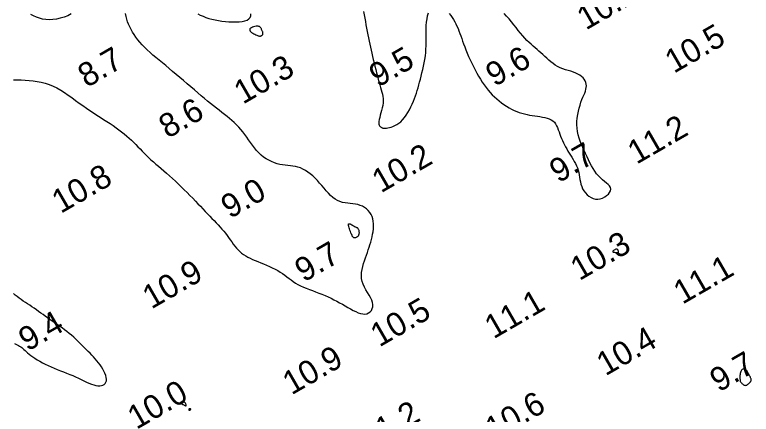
# Model space of a CAD drawing. Extents: x 3024098 to 3056816, y 418252 to 509144.
# Drawn here: x 3036161.3 to 3036316.9, y 419791.9 to 419876.4 of the extents above; entities that cross this region are included whole.
import ezdxf

# ---------------------------------------------------------------- set-up
doc = ezdxf.new("R2010")
doc.units = 0
doc.layers.add('V-CHAN-CONT-EL10', color=7, linetype='Continuous')
doc.layers.add('V-TOPO-SOUN-0911', color=7, linetype='Continuous')

msp = doc.modelspace()

# ---------------------------------------------------------------- linework, layer by layer
at = {"layer": 'V-CHAN-CONT-EL10'}
for points in [[(3036234.96, 419877.03), (3036235.1, 419876.32), (3036235.24, 419875.62), (3036235.37, 419874.91), (3036235.5, 419874.2), (3036235.62, 419873.49), (3036235.75, 419872.8), (3036235.88, 419872.12), (3036236.01, 419871.45), (3036236.15, 419870.79), (3036236.29, 419870.15), (3036236.43, 419869.5), (3036236.58, 419868.86), (3036236.73, 419868.21), (3036236.89, 419867.55), (3036237.05, 419866.88), (3036237.22, 419866.19), (3036237.39, 419865.49), (3036237.56, 419864.79), (3036237.73, 419864.09), (3036237.91, 419863.41), (3036238.08, 419862.75), (3036238.25, 419862.13), (3036238.42, 419861.54), (3036238.58, 419860.99), (3036238.72, 419860.49), (3036238.86, 419860.01), (3036238.97, 419859.55), (3036239.06, 419859.09), (3036239.11, 419858.64), (3036239.13, 419858.18), (3036239.1, 419857.69), (3036239.04, 419857.18), (3036238.93, 419856.66), (3036238.81, 419856.13), (3036238.67, 419855.6), (3036238.53, 419855.1), (3036238.41, 419854.62), (3036238.31, 419854.19), (3036238.24, 419853.81), (3036238.23, 419853.49), (3036238.25, 419853.23), (3036238.3, 419853.03), (3036238.38, 419852.87), (3036238.48, 419852.74), (3036238.59, 419852.65), (3036238.69, 419852.57), (3036238.8, 419852.51), (3036238.89, 419852.46), (3036238.98, 419852.42), (3036239.06, 419852.39), (3036239.16, 419852.37), (3036239.28, 419852.35), (3036239.43, 419852.35), (3036239.61, 419852.37), (3036239.84, 419852.4), (3036240.12, 419852.44), (3036240.44, 419852.51), (3036240.8, 419852.6), (3036241.18, 419852.73), (3036241.59, 419852.9), (3036242, 419853.12), (3036242.42, 419853.4), (3036242.84, 419853.74), (3036243.24, 419854.15), (3036243.62, 419854.62), (3036243.99, 419855.14), (3036244.34, 419855.69), (3036244.67, 419856.27), (3036244.98, 419856.87), (3036245.26, 419857.47), (3036245.52, 419858.06), (3036245.75, 419858.64), (3036245.96, 419859.22), (3036246.15, 419859.78), (3036246.33, 419860.35), (3036246.5, 419860.92), (3036246.66, 419861.5), (3036246.83, 419862.1), (3036246.99, 419862.73), (3036247.16, 419863.38), (3036247.33, 419864.05), (3036247.5, 419864.75), (3036247.66, 419865.46), (3036247.81, 419866.18), (3036247.94, 419866.9), (3036248.05, 419867.63), (3036248.13, 419868.35), (3036248.18, 419869.07), (3036248.2, 419869.79), (3036248.2, 419870.5), (3036248.19, 419871.2), (3036248.19, 419871.91), (3036248.19, 419872.62), (3036248.2, 419873.33), (3036248.24, 419874.05), (3036248.3, 419874.77), (3036248.4, 419875.48), (3036248.53, 419876.15), (3036248.69, 419876.79)], [(3036161.01, 419862.61), (3036161.83, 419862.6), (3036162.66, 419862.57), (3036163.5, 419862.53), (3036164.34, 419862.47), (3036165.19, 419862.38), (3036166.03, 419862.25), (3036166.88, 419862.09), (3036167.72, 419861.88), (3036168.55, 419861.61), (3036169.38, 419861.28), (3036170.19, 419860.88), (3036171, 419860.42), (3036171.8, 419859.92), (3036172.58, 419859.38), (3036173.36, 419858.82), (3036174.14, 419858.25), (3036174.91, 419857.68), (3036175.67, 419857.13), (3036176.43, 419856.6), (3036177.18, 419856.09), (3036177.92, 419855.6), (3036178.65, 419855.12), (3036179.37, 419854.66), (3036180.07, 419854.21), (3036180.75, 419853.77), (3036181.42, 419853.33), (3036182.06, 419852.9), (3036182.69, 419852.46), (3036183.29, 419852.02), (3036183.87, 419851.59), (3036184.42, 419851.15), (3036184.96, 419850.7), (3036185.47, 419850.26), (3036185.96, 419849.81), (3036186.44, 419849.35), (3036186.89, 419848.9), (3036187.33, 419848.43), (3036187.77, 419847.97), (3036188.21, 419847.51), (3036188.65, 419847.05), (3036189.1, 419846.59), (3036189.57, 419846.13), (3036190.06, 419845.68), (3036190.58, 419845.23), (3036191.11, 419844.78), (3036191.65, 419844.31), (3036192.22, 419843.84), (3036192.8, 419843.35), (3036193.39, 419842.84), (3036193.99, 419842.31), (3036194.61, 419841.75), (3036195.23, 419841.17), (3036195.85, 419840.58), (3036196.47, 419839.97), (3036197.09, 419839.36), (3036197.7, 419838.75), (3036198.3, 419838.14), (3036198.89, 419837.54), (3036199.46, 419836.96), (3036200.01, 419836.39), (3036200.54, 419835.84), (3036201.06, 419835.3), (3036201.56, 419834.78), (3036202.04, 419834.27), (3036202.51, 419833.77), (3036202.97, 419833.29), (3036203.41, 419832.82), (3036203.85, 419832.36), (3036204.26, 419831.9), (3036204.67, 419831.46), (3036205.06, 419831.02), (3036205.44, 419830.57), (3036205.8, 419830.13), (3036206.15, 419829.68), (3036206.48, 419829.22), (3036206.81, 419828.76), (3036207.13, 419828.31), (3036207.46, 419827.86), (3036207.78, 419827.43), (3036208.12, 419827.01), (3036208.47, 419826.62), (3036208.84, 419826.26), (3036209.23, 419825.93), (3036209.65, 419825.64), (3036210.09, 419825.36), (3036210.56, 419825.11), (3036211.05, 419824.86), (3036211.56, 419824.63), (3036212.1, 419824.4), (3036212.67, 419824.16), (3036213.26, 419823.92), (3036213.86, 419823.67), (3036214.48, 419823.4), (3036215.09, 419823.13), (3036215.7, 419822.85), (3036216.29, 419822.56), (3036216.86, 419822.25), (3036217.39, 419821.94), (3036217.89, 419821.61), (3036218.36, 419821.28), (3036218.81, 419820.94), (3036219.25, 419820.6), (3036219.69, 419820.27), (3036220.15, 419819.94), (3036220.62, 419819.62), (3036221.14, 419819.32), (3036221.69, 419819.04), (3036222.28, 419818.77), (3036222.9, 419818.51), (3036223.55, 419818.26), (3036224.21, 419818.01), (3036224.87, 419817.77), (3036225.54, 419817.51), (3036226.21, 419817.25), (3036226.86, 419816.98), (3036227.5, 419816.69), (3036228.12, 419816.39), (3036228.74, 419816.09), (3036229.35, 419815.77), (3036229.94, 419815.45), (3036230.54, 419815.13), (3036231.12, 419814.79), (3036231.69, 419814.46), (3036232.26, 419814.14), (3036232.81, 419813.84), (3036233.35, 419813.57), (3036233.87, 419813.34), (3036234.37, 419813.18), (3036234.84, 419813.08), (3036235.29, 419813.07), (3036235.7, 419813.14), (3036236.07, 419813.3), (3036236.39, 419813.54), (3036236.65, 419813.84), (3036236.84, 419814.2), (3036236.96, 419814.61), (3036236.98, 419815.05), (3036236.91, 419815.53), (3036236.74, 419816.03), (3036236.49, 419816.54), (3036236.18, 419817.07), (3036235.85, 419817.62), (3036235.5, 419818.19), (3036235.18, 419818.77), (3036234.9, 419819.36), (3036234.69, 419819.97), (3036234.58, 419820.59), (3036234.54, 419821.21), (3036234.58, 419821.84), (3036234.67, 419822.47), (3036234.81, 419823.1), (3036234.99, 419823.72), (3036235.18, 419824.33), (3036235.39, 419824.92), (3036235.59, 419825.5), (3036235.79, 419826.07), (3036235.98, 419826.62), (3036236.17, 419827.17), (3036236.35, 419827.72), (3036236.51, 419828.26), (3036236.66, 419828.8), (3036236.79, 419829.36), (3036236.91, 419829.92), (3036237, 419830.48), (3036237.07, 419831.05), (3036237.1, 419831.61), (3036237.1, 419832.16), (3036237.05, 419832.69), (3036236.95, 419833.21), (3036236.79, 419833.69), (3036236.58, 419834.14), (3036236.31, 419834.56), (3036235.99, 419834.95), (3036235.63, 419835.29), (3036235.22, 419835.59), (3036234.78, 419835.85), (3036234.3, 419836.05), (3036233.8, 419836.21), (3036233.28, 419836.32), (3036232.74, 419836.39), (3036232.19, 419836.45), (3036231.64, 419836.5), (3036231.08, 419836.57), (3036230.54, 419836.67), (3036230, 419836.83), (3036229.48, 419837.05), (3036228.97, 419837.35), (3036228.49, 419837.72), (3036228.02, 419838.16), (3036227.56, 419838.64), (3036227.1, 419839.15), (3036226.64, 419839.69), (3036226.18, 419840.23), (3036225.71, 419840.77), (3036225.23, 419841.29), (3036224.74, 419841.79), (3036224.24, 419842.26), (3036223.73, 419842.7), (3036223.21, 419843.09), (3036222.69, 419843.44), (3036222.17, 419843.73), (3036221.65, 419843.97), (3036221.12, 419844.14), (3036220.59, 419844.26), (3036220.06, 419844.35), (3036219.53, 419844.41), (3036218.99, 419844.47), (3036218.44, 419844.52), (3036217.88, 419844.6), (3036217.31, 419844.71), (3036216.73, 419844.85), (3036216.14, 419845.05), (3036215.56, 419845.29), (3036214.98, 419845.57), (3036214.41, 419845.9), (3036213.86, 419846.27), (3036213.33, 419846.68), (3036212.83, 419847.14), (3036212.37, 419847.65), (3036211.93, 419848.18), (3036211.51, 419848.75), (3036211.11, 419849.32), (3036210.71, 419849.91), (3036210.32, 419850.49), (3036209.92, 419851.06), (3036209.51, 419851.61), (3036209.08, 419852.12), (3036208.63, 419852.61), (3036208.16, 419853.09), (3036207.68, 419853.54), (3036207.19, 419853.98), (3036206.67, 419854.41), (3036206.15, 419854.84), (3036205.61, 419855.27), (3036205.05, 419855.71), (3036204.49, 419856.15), (3036203.9, 419856.61), (3036203.3, 419857.09), (3036202.68, 419857.59), (3036202.04, 419858.11), (3036201.38, 419858.65), (3036200.69, 419859.22), (3036199.98, 419859.83), (3036199.24, 419860.46), (3036198.49, 419861.1), (3036197.73, 419861.76), (3036196.96, 419862.43), (3036196.19, 419863.09), (3036195.42, 419863.74), (3036194.66, 419864.38), (3036193.92, 419864.99), (3036193.19, 419865.59), (3036192.49, 419866.17), (3036191.8, 419866.73), (3036191.13, 419867.29), (3036190.5, 419867.83), (3036189.88, 419868.37), (3036189.3, 419868.91), (3036188.75, 419869.45), (3036188.23, 419869.99), (3036187.75, 419870.53), (3036187.3, 419871.07), (3036186.88, 419871.61), (3036186.5, 419872.15), (3036186.16, 419872.69), (3036185.86, 419873.24), (3036185.59, 419873.78), (3036185.36, 419874.33), (3036185.15, 419874.88), (3036184.97, 419875.44), (3036184.81, 419876.01), (3036184.66, 419876.59)], [(3036173.25, 419876.52), (3036172.51, 419876.15), (3036171.73, 419875.84), (3036170.92, 419875.6), (3036170.1, 419875.42), (3036169.31, 419875.32), (3036168.56, 419875.29), (3036167.85, 419875.34), (3036167.17, 419875.45), (3036166.52, 419875.61), (3036165.9, 419875.83), (3036165.29, 419876.1), (3036164.7, 419876.4)], [(3036199.96, 419876.55), (3036200.5, 419876.27), (3036201.07, 419876.02), (3036201.67, 419875.79), (3036202.3, 419875.59), (3036202.97, 419875.41), (3036203.65, 419875.25), (3036204.35, 419875.12), (3036205.07, 419875.01), (3036205.8, 419874.93), (3036206.54, 419874.87), (3036207.27, 419874.84), (3036208, 419874.84), (3036208.68, 419874.87), (3036209.32, 419874.95), (3036209.89, 419875.07), (3036210.38, 419875.24), (3036210.76, 419875.48), (3036211.02, 419875.77), (3036211.15, 419876.13), (3036211.15, 419876.55)], [(3036253.07, 419876.62), (3036253.4, 419876.2), (3036253.71, 419875.77), (3036253.99, 419875.33), (3036254.26, 419874.87), (3036254.5, 419874.4), (3036254.73, 419873.92), (3036254.95, 419873.43), (3036255.15, 419872.93), (3036255.35, 419872.42), (3036255.54, 419871.88), (3036255.73, 419871.33), (3036255.93, 419870.77), (3036256.14, 419870.17), (3036256.37, 419869.56), (3036256.62, 419868.91), (3036256.89, 419868.24), (3036257.19, 419867.55), (3036257.51, 419866.84), (3036257.84, 419866.12), (3036258.19, 419865.41), (3036258.56, 419864.7), (3036258.93, 419864.01), (3036259.31, 419863.35), (3036259.69, 419862.71), (3036260.08, 419862.1), (3036260.48, 419861.52), (3036260.88, 419860.96), (3036261.3, 419860.43), (3036261.73, 419859.93), (3036262.17, 419859.44), (3036262.64, 419858.98), (3036263.12, 419858.54), (3036263.61, 419858.12), (3036264.12, 419857.72), (3036264.65, 419857.34), (3036265.18, 419857), (3036265.72, 419856.68), (3036266.26, 419856.39), (3036266.81, 419856.12), (3036267.35, 419855.9), (3036267.9, 419855.7), (3036268.44, 419855.53), (3036268.98, 419855.38), (3036269.53, 419855.25), (3036270.07, 419855.14), (3036270.62, 419855.05), (3036271.16, 419854.96), (3036271.71, 419854.88), (3036272.25, 419854.81), (3036272.78, 419854.72), (3036273.29, 419854.62), (3036273.77, 419854.5), (3036274.22, 419854.34), (3036274.63, 419854.15), (3036274.99, 419853.91), (3036275.3, 419853.61), (3036275.56, 419853.27), (3036275.78, 419852.89), (3036275.97, 419852.48), (3036276.14, 419852.05), (3036276.31, 419851.59), (3036276.47, 419851.13), (3036276.63, 419850.67), (3036276.81, 419850.21), (3036277.01, 419849.75), (3036277.22, 419849.3), (3036277.44, 419848.85), (3036277.67, 419848.41), (3036277.92, 419847.97), (3036278.17, 419847.53), (3036278.44, 419847.09), (3036278.71, 419846.65), (3036278.98, 419846.21), (3036279.25, 419845.77), (3036279.51, 419845.32), (3036279.75, 419844.87), (3036279.97, 419844.41), (3036280.17, 419843.95), (3036280.33, 419843.47), (3036280.45, 419842.98), (3036280.55, 419842.49), (3036280.63, 419841.99), (3036280.72, 419841.49), (3036280.81, 419840.99), (3036280.93, 419840.5), (3036281.08, 419840.02), (3036281.28, 419839.55), (3036281.54, 419839.11), (3036281.85, 419838.69), (3036282.21, 419838.3), (3036282.61, 419837.97), (3036283.05, 419837.7), (3036283.51, 419837.5), (3036283.99, 419837.38), (3036284.49, 419837.35), (3036284.99, 419837.43), (3036285.48, 419837.59), (3036285.94, 419837.82), (3036286.35, 419838.1), (3036286.71, 419838.43), (3036286.98, 419838.78), (3036287.15, 419839.14), (3036287.2, 419839.49), (3036287.13, 419839.82), (3036286.94, 419840.14), (3036286.67, 419840.45), (3036286.31, 419840.77), (3036285.91, 419841.1), (3036285.48, 419841.45), (3036285.04, 419841.84), (3036284.61, 419842.27), (3036284.2, 419842.74), (3036283.83, 419843.27), (3036283.47, 419843.83), (3036283.14, 419844.43), (3036282.82, 419845.05), (3036282.51, 419845.68), (3036282.21, 419846.33), (3036281.9, 419846.99), (3036281.6, 419847.64), (3036281.31, 419848.29), (3036281.03, 419848.94), (3036280.77, 419849.6), (3036280.54, 419850.27), (3036280.34, 419850.95), (3036280.19, 419851.63), (3036280.1, 419852.34), (3036280.06, 419853.06), (3036280.08, 419853.78), (3036280.14, 419854.51), (3036280.24, 419855.23), (3036280.38, 419855.93), (3036280.54, 419856.61), (3036280.73, 419857.25), (3036280.93, 419857.85), (3036281.13, 419858.4), (3036281.33, 419858.9), (3036281.53, 419859.37), (3036281.71, 419859.8), (3036281.86, 419860.2), (3036281.97, 419860.59), (3036282.05, 419860.96), (3036282.08, 419861.32), (3036282.05, 419861.68), (3036281.96, 419862.03), (3036281.82, 419862.37), (3036281.62, 419862.7), (3036281.37, 419863.01), (3036281.06, 419863.3), (3036280.7, 419863.57), (3036280.29, 419863.81), (3036279.83, 419864.02), (3036279.32, 419864.21), (3036278.79, 419864.39), (3036278.23, 419864.56), (3036277.66, 419864.73), (3036277.1, 419864.93), (3036276.54, 419865.15), (3036276, 419865.4), (3036275.5, 419865.69), (3036275.02, 419866.02), (3036274.56, 419866.37), (3036274.12, 419866.75), (3036273.69, 419867.14), (3036273.28, 419867.53), (3036272.87, 419867.92), (3036272.46, 419868.3), (3036272.05, 419868.67), (3036271.64, 419869.02), (3036271.23, 419869.37), (3036270.81, 419869.73), (3036270.38, 419870.1), (3036269.95, 419870.5), (3036269.51, 419870.93), (3036269.07, 419871.4), (3036268.61, 419871.91), (3036268.15, 419872.45), (3036267.68, 419873.03), (3036267.21, 419873.63), (3036266.72, 419874.24), (3036266.23, 419874.86), (3036265.73, 419875.47), (3036265.22, 419876.07), (3036264.7, 419876.65)], [(3036161.23, 419806.85), (3036161.52, 419806.7), (3036161.8, 419806.56), (3036162.06, 419806.43), (3036162.32, 419806.29), (3036162.56, 419806.13), (3036162.78, 419805.96), (3036163.01, 419805.78), (3036163.23, 419805.57), (3036163.47, 419805.35), (3036163.72, 419805.12), (3036164, 419804.86), (3036164.32, 419804.6), (3036164.68, 419804.32), (3036165.09, 419804.02), (3036165.55, 419803.72), (3036166.05, 419803.41), (3036166.59, 419803.09), (3036167.15, 419802.78), (3036167.75, 419802.47), (3036168.37, 419802.16), (3036169, 419801.87), (3036169.64, 419801.59), (3036170.29, 419801.32), (3036170.95, 419801.06), (3036171.6, 419800.81), (3036172.26, 419800.55), (3036172.9, 419800.3), (3036173.54, 419800.04), (3036174.16, 419799.77), (3036174.76, 419799.49), (3036175.35, 419799.21), (3036175.92, 419798.94), (3036176.46, 419798.68), (3036176.98, 419798.44), (3036177.49, 419798.24), (3036177.97, 419798.07), (3036178.42, 419797.95), (3036178.85, 419797.89), (3036179.25, 419797.88), (3036179.61, 419797.93), (3036179.93, 419798.03), (3036180.2, 419798.18), (3036180.42, 419798.38), (3036180.57, 419798.64), (3036180.66, 419798.94), (3036180.67, 419799.29), (3036180.62, 419799.67), (3036180.51, 419800.09), (3036180.35, 419800.53), (3036180.14, 419800.98), (3036179.9, 419801.44), (3036179.62, 419801.9), (3036179.32, 419802.35), (3036179, 419802.78), (3036178.67, 419803.19), (3036178.32, 419803.6), (3036177.96, 419803.99), (3036177.58, 419804.38), (3036177.2, 419804.78), (3036176.8, 419805.17), (3036176.4, 419805.58), (3036175.98, 419806), (3036175.56, 419806.42), (3036175.13, 419806.85), (3036174.69, 419807.29), (3036174.23, 419807.72), (3036173.77, 419808.15), (3036173.3, 419808.57), (3036172.81, 419808.97), (3036172.31, 419809.37), (3036171.8, 419809.75), (3036171.29, 419810.13), (3036170.77, 419810.49), (3036170.25, 419810.85), (3036169.73, 419811.2), (3036169.22, 419811.55), (3036168.72, 419811.9), (3036168.23, 419812.25), (3036167.74, 419812.59), (3036167.27, 419812.94), (3036166.8, 419813.28), (3036166.33, 419813.62), (3036165.87, 419813.95), (3036165.41, 419814.28), (3036164.94, 419814.6), (3036164.48, 419814.91), (3036164.02, 419815.21), (3036163.56, 419815.51), (3036163.1, 419815.81), (3036162.66, 419816.11), (3036162.22, 419816.42), (3036161.8, 419816.74), (3036161.4, 419817.06), (3036161.02, 419817.4)]]:
    msp.add_lwpolyline(points, dxfattribs=at)
for points in [[(3036212.43, 419872.03), (3036212.6, 419871.96), (3036212.75, 419871.91), (3036212.88, 419871.87), (3036213, 419871.85), (3036213.1, 419871.84), (3036213.2, 419871.85), (3036213.29, 419871.86), (3036213.38, 419871.89), (3036213.46, 419871.93), (3036213.53, 419871.98), (3036213.59, 419872.03), (3036213.65, 419872.1), (3036213.69, 419872.18), (3036213.72, 419872.27), (3036213.73, 419872.37), (3036213.73, 419872.47), (3036213.71, 419872.59), (3036213.68, 419872.71), (3036213.63, 419872.83), (3036213.58, 419872.96), (3036213.52, 419873.09), (3036213.46, 419873.22), (3036213.4, 419873.34), (3036213.33, 419873.46), (3036213.26, 419873.58), (3036213.19, 419873.68), (3036213.1, 419873.77), (3036212.98, 419873.85), (3036212.85, 419873.9), (3036212.69, 419873.93), (3036212.5, 419873.94), (3036212.27, 419873.92), (3036212.03, 419873.87), (3036211.77, 419873.8), (3036211.53, 419873.71), (3036211.31, 419873.6), (3036211.12, 419873.48), (3036210.99, 419873.35), (3036210.93, 419873.21), (3036210.94, 419873.06), (3036211.03, 419872.91), (3036211.17, 419872.76), (3036211.35, 419872.61), (3036211.57, 419872.47), (3036211.79, 419872.34), (3036212.02, 419872.22), (3036212.24, 419872.12)], [(3036232.23, 419830.5), (3036232.12, 419830.77), (3036232.03, 419831.05), (3036231.94, 419831.32), (3036231.87, 419831.58), (3036231.82, 419831.8), (3036231.81, 419831.99), (3036231.84, 419832.11), (3036231.91, 419832.17), (3036232.02, 419832.17), (3036232.16, 419832.13), (3036232.33, 419832.05), (3036232.51, 419831.94), (3036232.69, 419831.83), (3036232.87, 419831.72), (3036233.04, 419831.61), (3036233.18, 419831.53), (3036233.31, 419831.47), (3036233.43, 419831.42), (3036233.52, 419831.37), (3036233.61, 419831.33), (3036233.68, 419831.28), (3036233.75, 419831.21), (3036233.81, 419831.13), (3036233.87, 419831.03), (3036233.92, 419830.91), (3036233.96, 419830.78), (3036234, 419830.63), (3036234.02, 419830.48), (3036234.04, 419830.33), (3036234.04, 419830.17), (3036234.02, 419830.03), (3036233.99, 419829.9), (3036233.95, 419829.78), (3036233.89, 419829.67), (3036233.83, 419829.57), (3036233.75, 419829.48), (3036233.67, 419829.41), (3036233.58, 419829.34), (3036233.5, 419829.29), (3036233.41, 419829.24), (3036233.32, 419829.21), (3036233.23, 419829.18), (3036233.15, 419829.17), (3036233.06, 419829.17), (3036232.98, 419829.18), (3036232.91, 419829.21), (3036232.84, 419829.25), (3036232.78, 419829.3), (3036232.72, 419829.37), (3036232.66, 419829.45), (3036232.61, 419829.56), (3036232.55, 419829.69), (3036232.48, 419829.85), (3036232.4, 419830.04), (3036232.32, 419830.25)], [(3036288.35, 419826.09), (3036288.44, 419826.08), (3036288.52, 419826.08), (3036288.59, 419826.07), (3036288.66, 419826.07), (3036288.72, 419826.07), (3036288.76, 419826.08), (3036288.8, 419826.09), (3036288.83, 419826.1), (3036288.85, 419826.13), (3036288.87, 419826.16), (3036288.87, 419826.19), (3036288.87, 419826.23), (3036288.86, 419826.28), (3036288.85, 419826.34), (3036288.84, 419826.4), (3036288.81, 419826.46), (3036288.79, 419826.53), (3036288.75, 419826.6), (3036288.71, 419826.67), (3036288.66, 419826.72), (3036288.59, 419826.76), (3036288.51, 419826.78), (3036288.42, 419826.78), (3036288.3, 419826.76), (3036288.18, 419826.72), (3036288.06, 419826.66), (3036287.94, 419826.59), (3036287.83, 419826.52), (3036287.74, 419826.44), (3036287.67, 419826.37), (3036287.64, 419826.3), (3036287.64, 419826.25), (3036287.68, 419826.21), (3036287.74, 419826.17), (3036287.82, 419826.15), (3036287.92, 419826.13), (3036288.03, 419826.12), (3036288.14, 419826.11), (3036288.25, 419826.1)], [(3036315.82, 419797.99), (3036315.95, 419798.04), (3036316.07, 419798.11), (3036316.19, 419798.2), (3036316.3, 419798.3), (3036316.41, 419798.41), (3036316.5, 419798.51), (3036316.59, 419798.61), (3036316.67, 419798.69), (3036316.73, 419798.77), (3036316.79, 419798.83), (3036316.83, 419798.89), (3036316.86, 419798.94), (3036316.89, 419798.99), (3036316.9, 419799.05), (3036316.91, 419799.11), (3036316.9, 419799.18), (3036316.89, 419799.26), (3036316.86, 419799.35), (3036316.82, 419799.46), (3036316.77, 419799.57), (3036316.71, 419799.71), (3036316.64, 419799.86), (3036316.55, 419800.03), (3036316.44, 419800.23), (3036316.33, 419800.43), (3036316.21, 419800.64), (3036316.08, 419800.84), (3036315.94, 419801.03), (3036315.79, 419801.19), (3036315.65, 419801.32), (3036315.51, 419801.41), (3036315.37, 419801.45), (3036315.23, 419801.44), (3036315.1, 419801.4), (3036314.97, 419801.31), (3036314.86, 419801.19), (3036314.76, 419801.05), (3036314.68, 419800.89), (3036314.61, 419800.7), (3036314.56, 419800.51), (3036314.53, 419800.3), (3036314.51, 419800.09), (3036314.5, 419799.89), (3036314.5, 419799.69), (3036314.51, 419799.51), (3036314.52, 419799.34), (3036314.53, 419799.2), (3036314.54, 419799.08), (3036314.54, 419798.99), (3036314.56, 419798.91), (3036314.57, 419798.84), (3036314.59, 419798.78), (3036314.63, 419798.72), (3036314.67, 419798.66), (3036314.74, 419798.59), (3036314.82, 419798.49), (3036314.91, 419798.4), (3036315.02, 419798.29), (3036315.15, 419798.2), (3036315.27, 419798.11), (3036315.41, 419798.04), (3036315.54, 419797.99), (3036315.68, 419797.97)], [(3036196.88, 419793.91), (3036196.99, 419793.85), (3036197.11, 419793.79), (3036197.21, 419793.74), (3036197.31, 419793.7), (3036197.4, 419793.67), (3036197.47, 419793.66), (3036197.51, 419793.68), (3036197.53, 419793.73), (3036197.53, 419793.8), (3036197.51, 419793.88), (3036197.47, 419793.98), (3036197.42, 419794.09), (3036197.35, 419794.19), (3036197.29, 419794.29), (3036197.22, 419794.38), (3036197.15, 419794.45), (3036197.09, 419794.51), (3036197.02, 419794.55), (3036196.96, 419794.58), (3036196.89, 419794.6), (3036196.83, 419794.6), (3036196.77, 419794.6), (3036196.7, 419794.58), (3036196.63, 419794.56), (3036196.56, 419794.53), (3036196.5, 419794.49), (3036196.44, 419794.45), (3036196.39, 419794.41), (3036196.35, 419794.36), (3036196.33, 419794.32), (3036196.32, 419794.28), (3036196.32, 419794.24), (3036196.35, 419794.21), (3036196.39, 419794.17), (3036196.44, 419794.14), (3036196.5, 419794.1), (3036196.58, 419794.06), (3036196.67, 419794.01), (3036196.77, 419793.96)], [(3036198.07, 419792.73), (3036198.08, 419792.72), (3036198.1, 419792.72), (3036198.12, 419792.72), (3036198.14, 419792.72), (3036198.17, 419792.73), (3036198.19, 419792.74), (3036198.23, 419792.75), (3036198.26, 419792.76), (3036198.3, 419792.78), (3036198.34, 419792.8), (3036198.38, 419792.82), (3036198.42, 419792.84), (3036198.45, 419792.86), (3036198.47, 419792.88), (3036198.48, 419792.91), (3036198.49, 419792.93), (3036198.49, 419792.95), (3036198.48, 419792.97), (3036198.46, 419792.99), (3036198.44, 419793.01), (3036198.41, 419793.03), (3036198.38, 419793.04), (3036198.35, 419793.05), (3036198.31, 419793.05), (3036198.28, 419793.06), (3036198.25, 419793.05), (3036198.21, 419793.04), (3036198.18, 419793.03), (3036198.15, 419793.02), (3036198.13, 419793), (3036198.11, 419792.97), (3036198.09, 419792.95), (3036198.07, 419792.92), (3036198.06, 419792.89), (3036198.06, 419792.85), (3036198.05, 419792.82), (3036198.05, 419792.79), (3036198.06, 419792.77), (3036198.06, 419792.75)]]:
    msp.add_lwpolyline(points, close=True, dxfattribs=at)

# ---------------------------------------------------------------- texts
at = {"layer": 'V-TOPO-SOUN-0911'}
for s, p in [('10.2 ', (3036281.97, 419873)), ('10.5 ', (3036300.56, 419863.85)), ('8.7', (3036176.52, 419860.84)), ('9.5', (3036238.06, 419860.9)), ('9.6', (3036262.68, 419861.04)), ('10.3 ', (3036209.5, 419857.32)), ('8.6', (3036193.62, 419850.08)), ('11.2 ', (3036292.67, 419844.62)), ('9.7', (3036276.16, 419840.66)), ('10.2 ', (3036238.66, 419838.56)), ('10.8 ', (3036171.01, 419834.22)), ('9.0', (3036206.76, 419833.11)), ('10.3 ', (3036280.59, 419820.02)), ('9.7', (3036222.36, 419819.7)), ('10.9 ', (3036190.17, 419814.01)), ('11.1 ', (3036302.36, 419815.01)), ('11.1 ', (3036262.46, 419807.7)), ('10.5 ', (3036238.33, 419805.98)), ('9.4', (3036163.99, 419805.06)), ('10.4 ', (3036286.1, 419799.87)), ('10.9 ', (3036219.77, 419795.84)), ('9.7', (3036310.05, 419796.44)), ('10.0 ', (3036187.01, 419788.55)), ('10.6 ', (3036262.55, 419786.17)), ('11.2 ', (3036236.07, 419784.19))]:
    msp.add_text(s, height=5, rotation=30, dxfattribs=at).set_placement(p)

doc.saveas('drawing.dxf')
